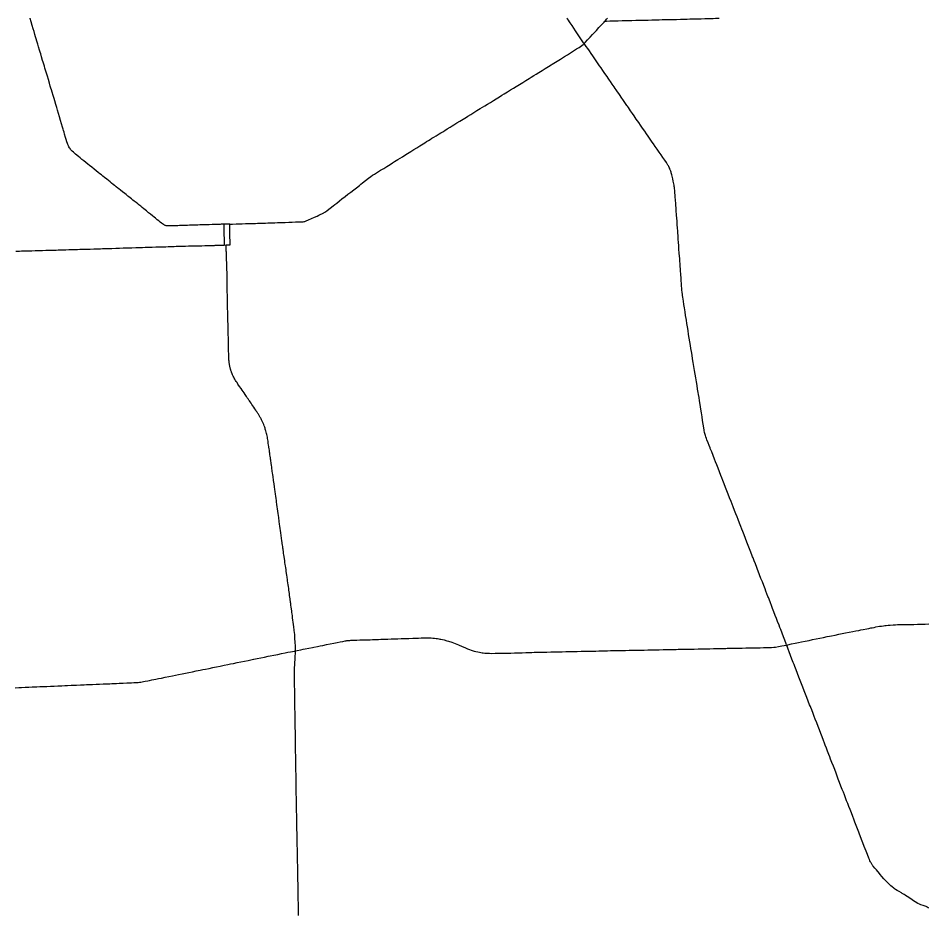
# Model space of a CAD drawing. Extents: x 103424 to 286016, y 38711 to 110967.
# Drawn here: x 246348 to 286016, y 71907 to 110967 of the extents above; entities that cross this region are included whole.
import ezdxf

# ---------------------------------------------------------------- set-up
doc = ezdxf.new("R2010")
doc.units = 0
doc.layers.add('GM_X_State_Route', color=7, linetype='Continuous')
doc.layers.add('GM_X_US_Route', color=7, linetype='Continuous')

msp = doc.modelspace()

# ---------------------------------------------------------------- linework, layer by layer
at = {"layer": 'GM_X_State_Route'}
for p, q in [((255571, 101549), (255571, 101578)), ((284985, 72761), (284942, 72789))]:
    msp.add_line(p, q, dxfattribs=at)
for points in [[(248307, 106130), (248281, 106217), (248236, 106365), (248191, 106518), (248146, 106670), (248104, 106812), (248061, 106955), (248024, 107078), (247984, 107214), (247938, 107366), (247908, 107468), (247868, 107602), (247826, 107742), (247796, 107843), (247771, 107924), (247747, 108006), (247707, 108138), (247661, 108294), (247617, 108442), (247591, 108528), (247566, 108613), (247539, 108703), (247512, 108793), (247487, 108877), (247461, 108962), (247436, 109047), (247411, 109131), (247364, 109288), (247327, 109413), (247302, 109494), (247278, 109576), (247235, 109719), (247198, 109843), (247162, 109965), (247130, 110070), (247106, 110152), (247076, 110252), (247037, 110381), (247000, 110506), (246957, 110650), (246910, 110807), (246867, 110951), (246862, 110967)], [(270998, 109867), (270975, 109899), (270888, 110028), (270861, 110069), (270802, 110155), (270744, 110241), (270688, 110326), (270632, 110411), (270552, 110528), (270473, 110644), (270393, 110762), (270361, 110810), (270314, 110875), (270271, 110938), (270250, 110967)], [(271909, 110839), (271945, 110882), (271981, 110923), (272019, 110967), (272020, 110967)], [(272885, 107140), (272868, 107166), (272806, 107256), (272715, 107387), (272621, 107523), (272565, 107604), (272509, 107684), (272456, 107762), (272402, 107840), (272353, 107910), (272305, 107981), (272225, 108097), (272146, 108213), (272105, 108271), (272051, 108349), (271999, 108427), (271905, 108563), (271822, 108683), (271739, 108803), (271677, 108892), (271615, 108981), (271554, 109068), (271494, 109155), (271435, 109240), (271376, 109325), (271302, 109433), (271228, 109541), (271159, 109641), (271093, 109735), (271027, 109828), (270998, 109867)], [(275222, 99691), (275217, 99755), (275212, 99842), (275206, 99929), (275199, 100043), (275192, 100157), (275184, 100267), (275176, 100378), (275166, 100492), (275157, 100606), (275146, 100738), (275134, 100903), (275122, 101067), (275112, 101203), (275102, 101338), (275091, 101503), (275084, 101601), (275077, 101698), (275068, 101820), (275057, 101976), (275047, 102132), (275038, 102257), (275029, 102382), (275025, 102433), (275017, 102546), (275004, 102711), (274998, 102803), (274991, 102896), (274980, 103040), (274968, 103184), (274963, 103259), (274955, 103366), (274951, 103420), (274946, 103475), (274940, 103530), (274935, 103589), (274929, 103640), (274921, 103694), (274913, 103750), (274900, 103816), (274887, 103873), (274865, 103974), (274851, 104030), (274823, 104148), (274798, 104235), (274790, 104265), (274777, 104300), (274766, 104329), (274741, 104391), (274728, 104419), (274704, 104469), (274687, 104502), (274671, 104533), (274654, 104563), (274637, 104590), (274617, 104624), (274585, 104677), (274510, 104786), (274434, 104894), (274354, 105011), (274273, 105128), (274179, 105264), (274098, 105381), (274016, 105499), (273966, 105574), (273878, 105700), (273790, 105826), (273715, 105936), (273640, 106045), (273549, 106177), (273457, 106309), (273380, 106419), (273327, 106497), (273274, 106574), (273181, 106710), (273103, 106823), (273026, 106936), (272978, 107005), (272930, 107075), (272885, 107140)], [(248472, 105575), (248440, 105678), (248411, 105775), (248371, 105914), (248345, 106001), (248326, 106069), (248307, 106130)], [(248911, 104986), (248899, 104996), (248846, 105040), (248795, 105084), (248750, 105126), (248702, 105172), (248661, 105216), (248632, 105252), (248609, 105284), (248583, 105324), (248559, 105370), (248536, 105414), (248516, 105459), (248498, 105503), (248472, 105575)], [(250543, 103682), (250488, 103726), (250417, 103783), (250349, 103836), (250281, 103891), (250208, 103949), (250109, 104026), (250040, 104082), (249971, 104138), (249900, 104193), (249829, 104247), (249743, 104318), (249656, 104389), (249553, 104472), (249449, 104555), (249375, 104615), (249294, 104681), (249204, 104751), (249125, 104814), (249040, 104882), (248972, 104937), (248911, 104986)], [(252372, 102216), (252332, 102249), (252272, 102298), (252194, 102361), (252107, 102431), (252029, 102494), (251934, 102571), (251814, 102668), (251750, 102720), (251685, 102772), (251609, 102833), (251552, 102879), (251480, 102936), (251404, 102997), (251342, 103046), (251278, 103098), (251218, 103146), (251172, 103183), (251128, 103218), (251046, 103283), (250991, 103327), (250891, 103406), (250804, 103475), (250737, 103528), (250687, 103567), (250617, 103623), (250555, 103672), (250543, 103682)], [(252861, 101920), (252835, 101920), (252809, 101923), (252791, 101927), (252771, 101932), (252749, 101941), (252726, 101950), (252704, 101961), (252673, 101980), (252639, 102005), (252597, 102036), (252530, 102088), (252471, 102136), (252404, 102190), (252372, 102216)], [(255302, 101992), (255270, 101991), (255232, 101989), (255196, 101988), (255150, 101986), (255089, 101985), (255007, 101982), (254889, 101979), (254796, 101976), (254672, 101972), (254598, 101969), (254509, 101966), (254417, 101964), (254328, 101961), (254254, 101959), (254166, 101956), (254073, 101953), (253986, 101951), (253896, 101948), (253814, 101945), (253720, 101942), (253609, 101938), (253461, 101934), (253378, 101932), (253295, 101929), (253200, 101927), (253101, 101925), (253010, 101923), (252920, 101921), (252861, 101920)], [(255389, 101994), (255358, 101993), (255329, 101992), (255302, 101992)], [(255561, 101997), (255475, 101996), (255389, 101994)], [(255571, 101578), (255570, 101702), (255570, 101785), (255565, 101879), (255561, 101974), (255561, 101997)], [(255579, 101091), (255578, 101186), (255578, 101282), (255574, 101419), (255571, 101549)], [(255406, 101088), (255493, 101089), (255579, 101091)], [(255431, 100323), (255430, 100339), (255428, 100405), (255425, 100483), (255424, 100520), (255422, 100567), (255420, 100644), (255418, 100712), (255416, 100779), (255414, 100823), (255413, 100855), (255411, 100940), (255408, 101024), (255406, 101088)], [(255485, 97797), (255485, 97846), (255483, 97914), (255481, 97985), (255479, 98079), (255476, 98171), (255472, 98326), (255468, 98481), (255467, 98575), (255466, 98644), (255464, 98716), (255462, 98805), (255460, 98877), (255459, 98944), (255458, 99010), (255457, 99088), (255456, 99164), (255454, 99249), (255454, 99320), (255453, 99365), (255452, 99424), (255451, 99459), (255450, 99504), (255449, 99581), (255449, 99628), (255448, 99682), (255447, 99729), (255446, 99782), (255445, 99860), (255444, 99900), (255441, 100008), (255439, 100065), (255437, 100137), (255435, 100197), (255432, 100288), (255431, 100323)], [(275456, 97807), (275444, 97886), (275423, 98017), (275399, 98180), (275374, 98343), (275351, 98494), (275329, 98645), (275316, 98731), (275302, 98817), (275292, 98885), (275284, 98944), (275276, 99012), (275264, 99128), (275259, 99189), (275250, 99308), (275241, 99427), (275235, 99510), (275230, 99594), (275226, 99637), (275222, 99691)], [(255499, 97214), (255498, 97247), (255497, 97313), (255495, 97375), (255494, 97433), (255493, 97476), (255492, 97524), (255490, 97586), (255488, 97683), (255486, 97716), (255485, 97797)], [(276235, 93000), (276231, 93021), (276215, 93118), (276189, 93281), (276164, 93445), (276138, 93608), (276112, 93771), (276086, 93934), (276070, 94036), (276054, 94139), (276028, 94302), (276007, 94438), (275985, 94574), (275971, 94654), (275945, 94811), (275919, 94969), (275892, 95131), (275865, 95294), (275838, 95457), (275811, 95620), (275796, 95707), (275782, 95794), (275768, 95879), (275754, 95965), (275728, 96128), (275702, 96291), (275675, 96454), (275655, 96580), (275634, 96707), (275608, 96869), (275582, 97032), (275555, 97195), (275529, 97358), (275503, 97521), (275479, 97664), (275456, 97807)], [(255513, 96534), (255512, 96588), (255511, 96653), (255508, 96771), (255505, 96886), (255504, 96983), (255503, 97041), (255502, 97091), (255501, 97138), (255500, 97182), (255499, 97214)], [(257213, 92658), (257202, 92720), (257192, 92778), (257180, 92831), (257168, 92879), (257154, 92932), (257137, 92990), (257126, 93025), (257112, 93070), (257099, 93110), (257085, 93147), (257074, 93179), (257062, 93210), (257041, 93267), (257017, 93326), (256993, 93378), (256974, 93419), (256949, 93468), (256926, 93510), (256911, 93540), (256895, 93569), (256879, 93598), (256862, 93627), (256845, 93656), (256828, 93685), (256811, 93714), (256793, 93742), (256774, 93770), (256756, 93798), (256737, 93826), (256721, 93851), (256694, 93891), (256656, 93948), (256608, 94020), (256566, 94082), (256532, 94134), (256493, 94190), (256454, 94248), (256417, 94301), (256396, 94333), (256362, 94383), (256329, 94432), (256294, 94484), (256262, 94530), (256232, 94575), (256187, 94641), (256144, 94703), (256103, 94764), (256058, 94831), (255995, 94923), (255921, 95031), (255881, 95090), (255847, 95141), (255815, 95191), (255787, 95237), (255759, 95287), (255734, 95333), (255713, 95376), (255690, 95427), (255669, 95475), (255654, 95513), (255644, 95539), (255635, 95565), (255625, 95590), (255617, 95616), (255609, 95642), (255601, 95669), (255593, 95695), (255586, 95721), (255579, 95748), (255573, 95774), (255567, 95801), (255561, 95828), (255556, 95855), (255551, 95882), (255546, 95909), (255542, 95936), (255537, 95976), (255535, 95994), (255531, 96033), (255527, 96072), (255524, 96116), (255523, 96161), (255521, 96218), (255518, 96320), (255517, 96372), (255516, 96436), (255514, 96512), (255513, 96534)], [(276486, 92252), (276448, 92348), (276399, 92473), (276348, 92599), (276326, 92656), (276301, 92731), (276284, 92785), (276272, 92828), (276248, 92924), (276235, 93000)], [(257272, 92254), (257264, 92309), (257256, 92370), (257244, 92457), (257233, 92534), (257222, 92599), (257213, 92658)], [(257346, 91728), (257343, 91749), (257334, 91814), (257324, 91885), (257315, 91947), (257306, 92011), (257298, 92066), (257290, 92128), (257277, 92216), (257272, 92254)], [(279028, 85732), (279011, 85777), (278964, 85896), (278924, 85999), (278884, 86102), (278824, 86256), (278765, 86410), (278705, 86564), (278646, 86718), (278587, 86872), (278555, 86955), (278523, 87037), (278463, 87191), (278412, 87321), (278361, 87451), (278339, 87505), (278323, 87546), (278264, 87700), (278207, 87846), (278150, 87993), (278090, 88147), (278030, 88301), (277970, 88455), (277911, 88608), (277869, 88714), (277828, 88820), (277768, 88974), (277708, 89128), (277662, 89248), (277615, 89368), (277555, 89522), (277495, 89676), (277448, 89797), (277400, 89919), (277340, 90073), (277280, 90226), (277220, 90380), (277162, 90529), (277103, 90677), (277043, 90831), (277000, 90942), (276957, 91052), (276897, 91206), (276836, 91359), (276776, 91513), (276727, 91638), (276678, 91762), (276618, 91916), (276558, 92069), (276497, 92223), (276486, 92252)], [(257362, 91617), (257354, 91663), (257346, 91728)], [(258433, 83410), (258431, 83467), (258426, 83551), (258421, 83648), (258416, 83735), (258411, 83819), (258405, 83912), (258404, 83936), (258398, 84022), (258392, 84097), (258382, 84216), (258376, 84272), (258365, 84357), (258359, 84406), (258352, 84458), (258340, 84551), (258326, 84659), (258314, 84746), (258301, 84849), (258290, 84933), (258280, 85012), (258270, 85083), (258263, 85140), (258251, 85234), (258241, 85311), (258230, 85395), (258219, 85468), (258213, 85512), (258206, 85562), (258197, 85626), (258192, 85669), (258181, 85744), (258171, 85823), (258160, 85901), (258151, 85970), (258140, 86048), (258130, 86115), (258119, 86205), (258109, 86283), (258097, 86375), (258086, 86455), (258075, 86532), (258067, 86582), (258061, 86628), (258051, 86691), (258035, 86793), (258026, 86864), (258014, 86943), (258003, 87021), (257990, 87108), (257981, 87175), (257969, 87261), (257959, 87337), (257947, 87411), (257931, 87515), (257921, 87588), (257912, 87653), (257904, 87707), (257898, 87749), (257894, 87783), (257887, 87832), (257880, 87884), (257870, 87950), (257863, 88004), (257853, 88076), (257846, 88128), (257836, 88203), (257819, 88320), (257803, 88437), (257787, 88554), (257773, 88644), (257760, 88743), (257746, 88838), (257734, 88930), (257717, 89048), (257695, 89212), (257682, 89306), (257671, 89386), (257656, 89490), (257642, 89595), (257631, 89674), (257616, 89779), (257601, 89893), (257593, 89952), (257581, 90037), (257566, 90145), (257553, 90237), (257538, 90346), (257526, 90437), (257509, 90556), (257492, 90679), (257482, 90752), (257472, 90826), (257463, 90890), (257456, 90941), (257448, 90996), (257438, 91067), (257426, 91155), (257417, 91215), (257408, 91281), (257400, 91337), (257390, 91410), (257379, 91489), (257369, 91561), (257362, 91617)], [(279820, 83660), (279800, 83712), (279742, 83866), (279684, 84020), (279626, 84175), (279568, 84329), (279530, 84429), (279492, 84530), (279432, 84683), (279381, 84816), (279329, 84949), (279270, 85103), (279211, 85257), (279164, 85380), (279117, 85504), (279057, 85658), (279028, 85732)], [(258399, 82896), (258400, 82907), (258404, 82955), (258406, 82989), (258408, 83027), (258413, 83095), (258417, 83163), (258420, 83202), (258424, 83260), (258427, 83313), (258431, 83372), (258433, 83410)], [(280858, 80979), (280826, 81061), (280766, 81215), (280707, 81368), (280677, 81445), (280647, 81522), (280589, 81671), (280531, 81821), (280471, 81974), (280415, 82120), (280358, 82265), (280299, 82419), (280239, 82573), (280180, 82727), (280147, 82812), (280114, 82896), (280055, 83050), (279995, 83204), (279936, 83358), (279888, 83484), (279839, 83609), (279820, 83660)], [(258454, 77697), (258452, 77768), (258452, 77861), (258451, 77958), (258450, 78059), (258449, 78144), (258448, 78228), (258447, 78273), (258445, 78375), (258444, 78449), (258442, 78548), (258441, 78634), (258439, 78713), (258437, 78800), (258435, 78883), (258434, 78956), (258432, 79039), (258430, 79122), (258429, 79235), (258428, 79320), (258428, 79402), (258426, 79484), (258424, 79573), (258423, 79681), (258422, 79748), (258422, 79870), (258421, 79934), (258420, 80012), (258419, 80057), (258418, 80106), (258417, 80164), (258416, 80212), (258415, 80289), (258413, 80380), (258412, 80458), (258411, 80527), (258409, 80610), (258408, 80682), (258407, 80767), (258405, 80850), (258404, 80922), (258403, 81001), (258402, 81066), (258401, 81119), (258400, 81172), (258399, 81235), (258398, 81298), (258398, 81357), (258396, 81435), (258395, 81495), (258394, 81567), (258393, 81663), (258392, 81761), (258391, 81825), (258390, 81897), (258388, 81977), (258387, 82065), (258386, 82131), (258385, 82222), (258384, 82303), (258383, 82358), (258384, 82409), (258386, 82519), (258388, 82608), (258390, 82701), (258392, 82773), (258396, 82853), (258399, 82896)], [(284365, 73173), (284279, 73254), (284180, 73356), (284063, 73471), (283967, 73581), (283897, 73664), (283866, 73701), (283731, 73859), (283663, 73941), (283595, 74023), (283580, 74043), (283566, 74062), (283547, 74087), (283531, 74112), (283513, 74142), (283499, 74164), (283488, 74185), (283475, 74213), (283450, 74263), (283428, 74317), (283402, 74377), (283342, 74531), (283282, 74684), (283244, 74784), (283205, 74883), (283146, 75037), (283087, 75191), (283027, 75345), (282997, 75424), (282966, 75504), (282907, 75658), (282852, 75800), (282798, 75942), (282749, 76068), (282701, 76194), (282643, 76343), (282586, 76492), (282534, 76627), (282483, 76761), (282436, 76878), (282387, 77007), (282338, 77136), (282293, 77254), (282248, 77372), (282191, 77518), (282133, 77664), (282075, 77819), (282026, 77948), (281977, 78077), (281918, 78231), (281858, 78385), (281799, 78539), (281740, 78693), (281703, 78789), (281666, 78886), (281606, 79040), (281556, 79169), (281506, 79298), (281473, 79383), (281430, 79500), (281370, 79654), (281311, 79808), (281251, 79962), (281192, 80116), (281132, 80270), (281073, 80424), (281024, 80550), (280976, 80676), (280916, 80830), (280871, 80945), (280858, 80979)], [(258558, 71877), (258557, 71955), (258555, 72059), (258554, 72145), (258554, 72224), (258553, 72302), (258552, 72457), (258550, 72515), (258548, 72609), (258546, 72674), (258545, 72752), (258544, 72793), (258544, 72847), (258542, 72938), (258541, 73029), (258539, 73119), (258538, 73221), (258537, 73299), (258535, 73379), (258535, 73422), (258534, 73483), (258533, 73548), (258532, 73617), (258531, 73665), (258529, 73761), (258528, 73826), (258526, 73912), (258526, 73952), (258524, 74031), (258523, 74090), (258521, 74176), (258520, 74231), (258519, 74282), (258518, 74355), (258516, 74417), (258515, 74491), (258514, 74553), (258512, 74635), (258511, 74695), (258509, 74796), (258506, 74909), (258504, 74998), (258502, 75094), (258500, 75186), (258498, 75291), (258496, 75386), (258494, 75496), (258492, 75598), (258490, 75681), (258488, 75763), (258487, 75833), (258486, 75928), (258485, 76003), (258482, 76081), (258480, 76181), (258479, 76287), (258477, 76381), (258475, 76470), (258473, 76579), (258471, 76689), (258469, 76806), (258467, 76937), (258464, 77048), (258463, 77131), (258461, 77229), (258459, 77312), (258458, 77374), (258457, 77438), (258456, 77540), (258455, 77616), (258454, 77692), (258454, 77697)], [(284826, 72861), (284732, 72916), (284632, 72971), (284562, 73013), (284516, 73043), (284488, 73065), (284414, 73129), (284365, 73173)], [(284942, 72789), (284863, 72839), (284826, 72861)], [(285900, 72265), (285856, 72283), (285774, 72313), (285675, 72343), (285615, 72366), (285541, 72400), (285425, 72474), (285356, 72519), (285294, 72560), (285183, 72632), (285071, 72705), (285002, 72750), (284985, 72761)], [(286016, 72195), (285992, 72212), (285951, 72239), (285927, 72252), (285900, 72265)]]:
    msp.add_lwpolyline(points, dxfattribs=at)
at = {"layer": 'GM_X_US_Route'}
for p, q in [((255571, 101549), (255571, 101578)), ((255317, 101084), (255406, 101088))]:
    msp.add_line(p, q, dxfattribs=at)
for points in [[(269611, 108965), (269687, 109012), (269827, 109099), (269967, 109186), (270053, 109239), (270140, 109293), (270276, 109377), (270413, 109462), (270544, 109544), (270674, 109626), (270783, 109696), (270847, 109739), (270905, 109782), (270959, 109828), (270998, 109867), (271040, 109908), (271149, 110025), (271257, 110142), (271370, 110262), (271453, 110351), (271536, 110439), (271648, 110561), (271736, 110656), (271825, 110752), (271873, 110801), (271909, 110839), (271963, 110842)], [(271963, 110842), (271969, 110842), (272115, 110847), (272280, 110851), (272385, 110853), (272489, 110856), (272654, 110861), (272788, 110865), (272921, 110869), (273086, 110872), (273251, 110876), (273355, 110878), (273459, 110881), (273624, 110885), (273789, 110889), (273950, 110894), (274111, 110898), (274276, 110902), (274401, 110905), (274526, 110909), (274687, 110911), (274847, 110914), (274996, 110917), (275031, 110918), (275196, 110922), (275361, 110927), (275486, 110930), (275612, 110933), (275722, 110937), (275832, 110940), (275964, 110943), (276097, 110946), (276262, 110950), (276383, 110953), (276505, 110957), (276617, 110960), (276729, 110964), (276886, 110967)], [(258831, 102110), (258861, 102121), (258897, 102136), (258989, 102177), (259123, 102237), (259256, 102297), (259365, 102347), (259441, 102383), (259531, 102424), (259573, 102444), (259626, 102470), (259656, 102486), (259680, 102500), (259730, 102534), (259806, 102588), (259935, 102687), (260065, 102788), (260148, 102852), (260230, 102916), (260342, 103005), (260453, 103093), (260584, 103195), (260714, 103296), (260840, 103395), (260966, 103493), (261081, 103584), (261210, 103686), (261279, 103741), (261348, 103795), (261477, 103895), (261605, 103995), (261712, 104073), (261787, 104126), (261866, 104176), (261997, 104257), (262134, 104341), (262270, 104425), (262410, 104512), (262550, 104599), (262648, 104660), (262746, 104721), (262886, 104807), (262986, 104868), (263085, 104930), (263196, 104999), (263306, 105068), (263446, 105155), (263586, 105243), (263719, 105325), (263851, 105408), (263990, 105496), (264065, 105543), (264140, 105590), (264219, 105638), (264296, 105686), (264373, 105734), (264461, 105789), (264549, 105844), (264690, 105930), (264766, 105976), (264841, 106022), (264936, 106082), (265031, 106141), (265172, 106227), (265252, 106277), (265332, 106326), (265458, 106403), (265583, 106480), (265658, 106527), (265799, 106613), (265871, 106658), (265942, 106702), (266066, 106778), (266190, 106854), (266331, 106941), (266472, 107027), (266572, 107089), (266672, 107150), (266797, 107226), (266921, 107302), (267049, 107381), (267176, 107461), (267317, 107547), (267416, 107609), (267516, 107670), (267657, 107756), (267798, 107842), (267920, 107917), (268043, 107991), (268183, 108078), (268324, 108164), (268465, 108251), (268538, 108296), (268611, 108340), (268699, 108396), (268811, 108466), (268919, 108534), (269027, 108601), (269167, 108688), (269307, 108775), (269447, 108863), (269567, 108937), (269611, 108965)], [(255389, 101994), (255358, 101993), (255329, 101992), (255302, 101992)], [(255302, 101992), (255305, 101827), (255307, 101699), (255309, 101572), (255310, 101530), (255313, 101365), (255315, 101225), (255317, 101084)], [(255561, 101997), (255475, 101996), (255389, 101994)], [(255561, 101997), (255676, 102000), (255841, 102005), (255973, 102009), (256106, 102013), (256246, 102018), (256387, 102023), (256521, 102026), (256654, 102030), (256683, 102030), (256769, 102034), (256855, 102037), (256880, 102037)], [(255571, 101578), (255570, 101702), (255570, 101785), (255565, 101879), (255561, 101974), (255561, 101997)], [(256880, 102037), (256941, 102039), (257028, 102040), (257124, 102044), (257220, 102047), (257373, 102052), (257525, 102057), (257646, 102060), (257811, 102066), (257976, 102073), (258141, 102079), (258285, 102085), (258429, 102091), (258556, 102094), (258683, 102098), (258763, 102103), (258798, 102106), (258831, 102110)], [(255579, 101091), (255578, 101186), (255578, 101282), (255574, 101419), (255571, 101549)], [(246238, 100821), (246403, 100825), (246498, 100828), (246594, 100830), (246759, 100834), (246848, 100836), (246936, 100838), (247090, 100842), (247243, 100847)], [(247243, 100847), (247401, 100852), (247558, 100857), (247723, 100862), (247865, 100865), (248007, 100869), (248095, 100871), (248184, 100874), (248305, 100878), (248427, 100881), (248550, 100885), (248673, 100889)], [(248673, 100889), (248838, 100894), (248938, 100896), (249038, 100899), (249179, 100904), (249319, 100908), (249479, 100911), (249638, 100914), (249744, 100918), (249850, 100922), (249936, 100927), (250016, 100931)], [(250016, 100931), (250021, 100931), (250110, 100934), (250199, 100936), (250315, 100939), (250431, 100941), (250596, 100946), (250761, 100952), (250926, 100957), (251031, 100960), (251135, 100963), (251300, 100969), (251465, 100975), (251630, 100980), (251756, 100984), (251881, 100989), (251969, 100991), (252058, 100994), (252185, 100997), (252350, 101002), (252435, 101005), (252519, 101007), (252684, 101012), (252780, 101014), (252875, 101016)], [(252875, 101016), (252968, 101020), (253061, 101023), (253147, 101026), (253233, 101030), (253350, 101033), (253467, 101037), (253632, 101041), (253773, 101045), (253913, 101049), (254059, 101051), (254204, 101053), (254343, 101056), (254483, 101060), (254566, 101062), (254648, 101064), (254812, 101069), (254906, 101072), (254923, 101073)], [(254923, 101073), (255000, 101076), (255163, 101081), (255242, 101083), (255317, 101084)], [(255406, 101088), (255493, 101089), (255579, 101091)], [(282166, 84140), (282244, 84155), (282384, 84184), (282542, 84215), (282700, 84246), (282832, 84271), (282965, 84296), (283062, 84316), (283159, 84336), (283311, 84368), (283404, 84386), (283486, 84402), (283551, 84415), (283632, 84430), (283714, 84445), (283869, 84474), (283957, 84488), (284044, 84502), (284098, 84510)], [(284098, 84510), (284154, 84516), (284240, 84524), (284326, 84532), (284464, 84541), (284561, 84546), (284658, 84550), (284779, 84552), (284836, 84553)], [(284836, 84553), (284899, 84554), (285065, 84556), (285212, 84558), (285360, 84561), (285525, 84564), (285690, 84568), (285855, 84572), (286016, 84576)], [(279820, 83660), (279876, 83672), (280037, 83706), (280199, 83740), (280337, 83770), (280474, 83799), (280636, 83831), (280717, 83848), (280799, 83864), (280946, 83895), (281107, 83927), (281266, 83960), (281425, 83992), (281587, 84024), (281684, 84043), (281780, 84062), (281942, 84094), (282104, 84127), (282166, 84140)], [(259174, 83558), (259222, 83566), (259383, 83599), (259499, 83622), (259614, 83645), (259776, 83678), (259934, 83710), (260091, 83741), (260245, 83770), (260369, 83794), (260493, 83819), (260595, 83837), (260641, 83846), (260670, 83850), (260693, 83853), (260720, 83857), (260744, 83860), (260765, 83862), (260789, 83863), (260833, 83867), (260950, 83872), (261093, 83876), (261236, 83880), (261401, 83885), (261566, 83890), (261674, 83893), (261782, 83897), (261947, 83903), (262046, 83907), (262144, 83911), (262299, 83915), (262455, 83918), (262592, 83923), (262730, 83927), (262884, 83933), (263037, 83938), (263154, 83942)], [(263154, 83942), (263202, 83944), (263367, 83950), (263532, 83955), (263661, 83960), (263789, 83964), (263908, 83967)], [(263908, 83967), (263954, 83968), (264058, 83970), (264162, 83972), (264248, 83969), (264334, 83967), (264416, 83960), (264483, 83955), (264561, 83945), (264614, 83938)], [(264614, 83938), (264670, 83929), (264720, 83921), (264763, 83913), (264826, 83899), (264903, 83881), (265020, 83848), (265100, 83826), (265233, 83781), (265383, 83721), (265533, 83661), (265684, 83596), (265805, 83545), (265926, 83493), (266006, 83465), (266087, 83438), (266218, 83397), (266289, 83379), (266368, 83360), (266441, 83345), (266497, 83335), (266553, 83326), (266610, 83318), (266677, 83310), (266716, 83302), (266796, 83302), (266880, 83298), (266965, 83295), (267130, 83298), (267224, 83300), (267319, 83301), (267484, 83305), (267649, 83308), (267681, 83309)], [(256619, 83042), (256760, 83071), (256921, 83104), (257082, 83136), (257242, 83169), (257328, 83187), (257490, 83220), (257652, 83253), (257813, 83286), (257975, 83319), (258089, 83342), (258203, 83365), (258290, 83382), (258377, 83399), (258433, 83410)], [(258433, 83410), (258501, 83423), (258663, 83454), (258759, 83473), (258855, 83492), (259015, 83525), (259174, 83558)], [(267681, 83309), (267814, 83312), (267975, 83315), (268136, 83319), (268301, 83325), (268466, 83331), (268631, 83337), (268728, 83341), (268826, 83344), (268991, 83347), (269156, 83349), (269269, 83350), (269382, 83352), (269547, 83356), (269712, 83359), (269877, 83363), (270042, 83367), (270207, 83371), (270372, 83374), (270537, 83378), (270702, 83382), (270867, 83385), (271032, 83389), (271197, 83393), (271362, 83396), (271504, 83399), (271645, 83403), (271770, 83405), (271894, 83408), (272022, 83412), (272148, 83414), (272313, 83417), (272478, 83420), (272643, 83423), (272808, 83426), (272963, 83429), (273118, 83432), (273283, 83435), (273448, 83438), (273613, 83442), (273778, 83445), (273943, 83449), (274108, 83452), (274273, 83455), (274438, 83459), (274560, 83461), (274682, 83464), (274847, 83467), (275012, 83471), (275097, 83473), (275182, 83474), (275347, 83478), (275491, 83480), (275634, 83483), (275799, 83486), (275965, 83489), (276130, 83492), (276218, 83494), (276307, 83495), (276472, 83499), (276637, 83503), (276802, 83506), (276950, 83509), (277097, 83513), (277126, 83513), (277169, 83514), (277232, 83516)], [(277232, 83516), (277269, 83517), (277403, 83520), (277538, 83522), (277703, 83526), (277795, 83527), (277887, 83529), (278052, 83532), (278217, 83535), (278368, 83538), (278518, 83540), (278666, 83543), (278814, 83547), (278938, 83549), (279063, 83552), (279167, 83553), (279265, 83561), (279341, 83568), (279471, 83589), (279620, 83619), (279720, 83639), (279820, 83660)], [(246216, 81798), (246372, 81804), (246491, 81809), (246656, 81818), (246806, 81826), (246955, 81833), (247060, 81837), (247165, 81841), (247296, 81847), (247426, 81853), (247591, 81860), (247753, 81867), (247916, 81873), (248080, 81880), (248167, 81883), (248254, 81887), (248375, 81891), (248497, 81896), (248662, 81904), (248776, 81909), (248890, 81914), (249055, 81922), (249219, 81929), (249318, 81933), (249417, 81937), (249582, 81945), (249739, 81952), (249895, 81959), (250049, 81965), (250204, 81971), (250336, 81976), (250427, 81980), (250518, 81984), (250635, 81989), (250751, 81994), (250916, 82001), (251081, 82008), (251182, 82013), (251283, 82017), (251378, 82021), (251473, 82025), (251520, 82028), (251578, 82033), (251637, 82040), (251696, 82047), (251753, 82056), (251813, 82066), (251880, 82079), (251993, 82101), (252067, 82115), (252176, 82138), (252338, 82171), (252464, 82197), (252589, 82222), (252751, 82255), (252913, 82288), (253075, 82321), (253202, 82347), (253330, 82373), (253492, 82405), (253638, 82435), (253784, 82465), (253946, 82498), (254107, 82531), (254269, 82564), (254384, 82587), (254500, 82611), (254661, 82644), (254823, 82676), (254906, 82693), (254989, 82710), (255151, 82743), (255313, 82776), (255475, 82809), (255597, 82834), (255720, 82859), (255881, 82892), (256043, 82925), (256205, 82958), (256367, 82991), (256482, 83014), (256598, 83038), (256619, 83042)]]:
    msp.add_lwpolyline(points, dxfattribs=at)

doc.saveas('drawing.dxf')
